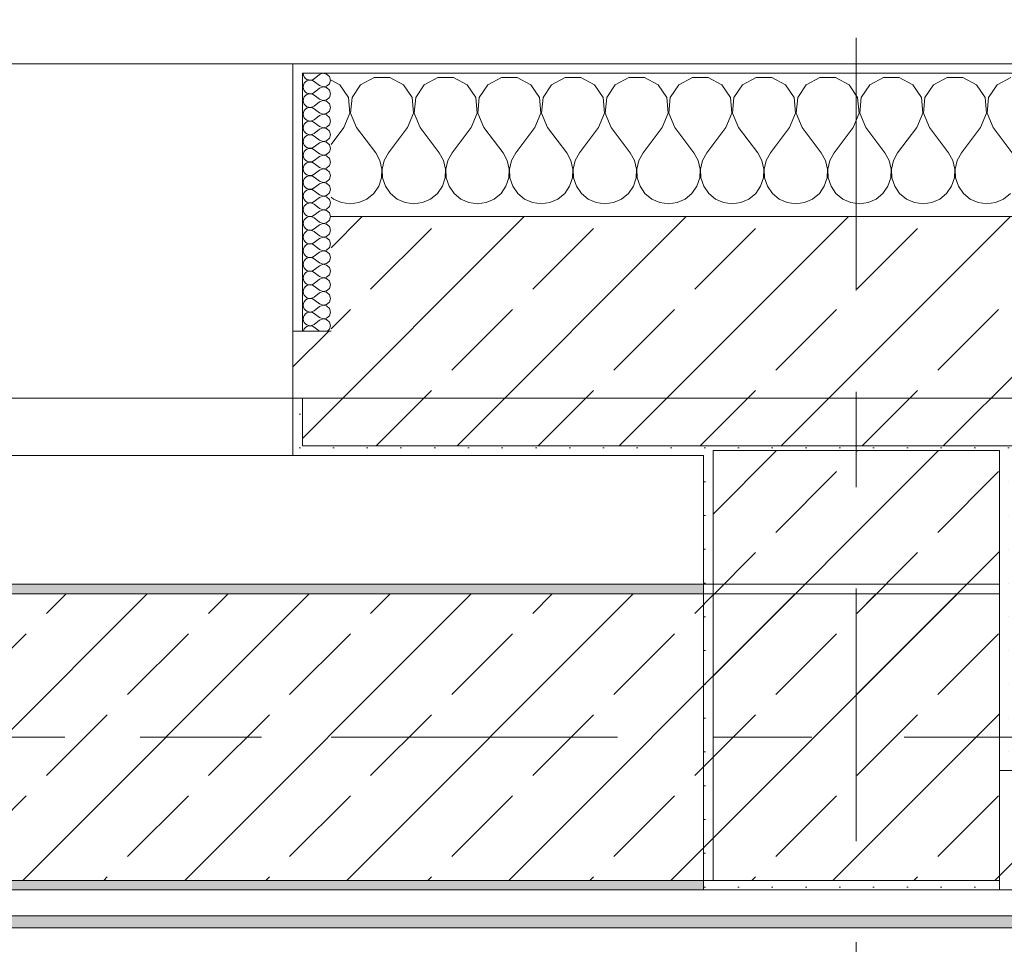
# Model space of a CAD drawing. Header units: metres. Extents: x -3.6 to 84.5, y -11 to 16.8.
# Tile 385 of 389: x 60.9 to 61.9, y 12.9 to 13.9. Entities that reach past the tile are written whole.
import ezdxf

# ---------------------------------------------------------------- set-up
doc = ezdxf.new("R2010")
doc.units = ezdxf.units.M
doc.header["$MEASUREMENT"] = 0
for name, pattern in [('Achse', [0.2, 0.1, -0.05, 0, -0.05]), ('Strichlinie doppelt', [0.546806, 0.264583, -0.105833, 0.070556, -0.105833]), ('Wipeout_Contour', [1, 0, -1])]:
    doc.linetypes.add(name, pattern=pattern)
for name, color, linetype in [('451 - Universal.Achsen Raster', 7, 'Continuous'), ('604 - Struktur.Wand Aussen', 7, 'Continuous'), ('605 - Struktur.Wand Innen', 7, 'Continuous'), ('607 - Struktur.Stütze', 7, 'Continuous'), ('608 - Struktur.Träger', 7, 'Continuous'), ('Neubau_653 - Abdeckung.TB Verkofferung', 7, 'Continuous')]:
    doc.layers.add(name, color=color, linetype=linetype)
pattern_1 = [(45, (0, 0), (-0.01767767, 0.01767767), [0, -0.025])]
pattern_2 = [(45, (0, 0), (-0.08485281, 0.08485281), []), (45, (-0.04243, 0.04243), (-0.08485281, 0.08485281), [0.09, -0.03])]
pattern_3 = [(0, (0, 0), (0, 0.08660254), [0, -0.05]), (0, (0.025, 0.0433), (0, 0.08660254), [0, -0.05])]

# ---------------------------------------------------------------- blocks, each defined once
blk = doc.blocks.new('*X47')
at = {"layer": '604 - Struktur.Wand Aussen', "color": 7, "linetype": 'Continuous', "lineweight": 5}
for p, q in [((61.2252, 13.8407), (61.2109, 13.833)), ((61.2415, 13.8407), (61.2252, 13.8407)), ((61.2558, 13.833), (61.2415, 13.8407)), ((61.2919, 13.8407), (61.2776, 13.833)), ((61.3081, 13.8407), (61.2919, 13.8407)), ((61.3224, 13.833), (61.3081, 13.8407)), ((61.3585, 13.8407), (61.3442, 13.833)), ((61.3748, 13.8407), (61.3585, 13.8407)), ((61.3891, 13.833), (61.3748, 13.8407)), ((61.4252, 13.8407), (61.4109, 13.833)), ((61.4415, 13.8407), (61.4252, 13.8407)), ((61.4558, 13.833), (61.4415, 13.8407)), ((61.4919, 13.8407), (61.4776, 13.833)), ((61.5081, 13.8407), (61.4919, 13.8407)), ((61.5224, 13.833), (61.5081, 13.8407)), ((61.5585, 13.8407), (61.5442, 13.833)), ((61.5748, 13.8407), (61.5585, 13.8407)), ((61.5891, 13.833), (61.5748, 13.8407)), ((61.6252, 13.8407), (61.6109, 13.833)), ((61.6415, 13.8407), (61.6252, 13.8407)), ((61.6558, 13.833), (61.6415, 13.8407)), ((61.6919, 13.8407), (61.6776, 13.833)), ((61.7081, 13.8407), (61.6919, 13.8407)), ((61.7224, 13.833), (61.7081, 13.8407)), ((61.7585, 13.8407), (61.7442, 13.833)), ((61.7748, 13.8407), (61.7585, 13.8407)), ((61.7891, 13.833), (61.7748, 13.8407)), ((61.8252, 13.8407), (61.8109, 13.833)), ((61.8415, 13.8407), (61.8252, 13.8407)), ((61.8558, 13.833), (61.8415, 13.8407)), ((61.8919, 13.8407), (61.8776, 13.833)), ((61.1891, 13.833), (61.18, 13.8379)), ((61.1981, 13.8195), (61.1891, 13.833)), ((61.2109, 13.833), (61.2019, 13.8195)), ((61.2648, 13.8195), (61.2558, 13.833)), ((61.2776, 13.833), (61.2686, 13.8195)), ((61.3314, 13.8195), (61.3224, 13.833)), ((61.3442, 13.833), (61.3352, 13.8195)), ((61.3981, 13.8195), (61.3891, 13.833)), ((61.4109, 13.833), (61.4019, 13.8195)), ((61.4648, 13.8195), (61.4558, 13.833)), ((61.4776, 13.833), (61.4686, 13.8195)), ((61.5314, 13.8195), (61.5224, 13.833)), ((61.5442, 13.833), (61.5352, 13.8195)), ((61.5981, 13.8195), (61.5891, 13.833)), ((61.6109, 13.833), (61.6019, 13.8195)), ((61.6648, 13.8195), (61.6558, 13.833)), ((61.6776, 13.833), (61.6686, 13.8195)), ((61.7314, 13.8195), (61.7224, 13.833)), ((61.7442, 13.833), (61.7352, 13.8195)), ((61.7981, 13.8195), (61.7891, 13.833)), ((61.8109, 13.833), (61.8019, 13.8195)), ((61.8648, 13.8195), (61.8558, 13.833)), ((61.8776, 13.833), (61.8686, 13.8195)), ((61.1996, 13.8033), (61.1981, 13.8195)), ((61.2019, 13.8195), (61.2004, 13.8033)), ((61.2663, 13.8033), (61.2648, 13.8195)), ((61.2686, 13.8195), (61.267, 13.8033)), ((61.333, 13.8033), (61.3314, 13.8195)), ((61.3352, 13.8195), (61.3337, 13.8033)), ((61.3996, 13.8033), (61.3981, 13.8195)), ((61.4019, 13.8195), (61.4004, 13.8033)), ((61.4663, 13.8033), (61.4648, 13.8195)), ((61.4686, 13.8195), (61.467, 13.8033)), ((61.533, 13.8033), (61.5314, 13.8195)), ((61.5352, 13.8195), (61.5337, 13.8033)), ((61.5996, 13.8033), (61.5981, 13.8195)), ((61.6019, 13.8195), (61.6004, 13.8033)), ((61.6663, 13.8033), (61.6648, 13.8195)), ((61.6686, 13.8195), (61.667, 13.8033)), ((61.733, 13.8033), (61.7314, 13.8195)), ((61.7352, 13.8195), (61.7337, 13.8033)), ((61.7996, 13.8033), (61.7981, 13.8195)), ((61.8019, 13.8195), (61.8004, 13.8033)), ((61.8663, 13.8033), (61.8648, 13.8195)), ((61.8686, 13.8195), (61.867, 13.8033)), ((61.1933, 13.7883), (61.1996, 13.8033)), ((61.2004, 13.8033), (61.2067, 13.7883)), ((61.26, 13.7883), (61.2663, 13.8033)), ((61.267, 13.8033), (61.2733, 13.7883)), ((61.3267, 13.7883), (61.333, 13.8033)), ((61.3337, 13.8033), (61.34, 13.7883)), ((61.3933, 13.7883), (61.3996, 13.8033)), ((61.4004, 13.8033), (61.4067, 13.7883)), ((61.46, 13.7883), (61.4663, 13.8033)), ((61.467, 13.8033), (61.4733, 13.7883)), ((61.5267, 13.7883), (61.533, 13.8033)), ((61.5337, 13.8033), (61.54, 13.7883)), ((61.5933, 13.7883), (61.5996, 13.8033)), ((61.6004, 13.8033), (61.6067, 13.7883)), ((61.66, 13.7883), (61.6663, 13.8033)), ((61.667, 13.8033), (61.6733, 13.7883)), ((61.7267, 13.7883), (61.733, 13.8033)), ((61.7337, 13.8033), (61.74, 13.7883)), ((61.7933, 13.7883), (61.7996, 13.8033)), ((61.8004, 13.8033), (61.8067, 13.7883)), ((61.86, 13.7883), (61.8663, 13.8033)), ((61.867, 13.8033), (61.8733, 13.7883)), ((61.1933, 13.7883), (61.18, 13.7706)), ((61.2067, 13.7883), (61.2267, 13.7617)), ((61.26, 13.7883), (61.24, 13.7617)), ((61.2733, 13.7883), (61.2933, 13.7617)), ((61.3267, 13.7883), (61.3067, 13.7617)), ((61.34, 13.7883), (61.36, 13.7617)), ((61.3933, 13.7883), (61.3733, 13.7617)), ((61.4067, 13.7883), (61.4267, 13.7617)), ((61.46, 13.7883), (61.44, 13.7617)), ((61.4733, 13.7883), (61.4933, 13.7617)), ((61.5267, 13.7883), (61.5067, 13.7617)), ((61.54, 13.7883), (61.56, 13.7617)), ((61.5933, 13.7883), (61.5733, 13.7617)), ((61.6067, 13.7883), (61.6267, 13.7617)), ((61.66, 13.7883), (61.64, 13.7617)), ((61.6733, 13.7883), (61.6933, 13.7617)), ((61.7267, 13.7883), (61.7067, 13.7617)), ((61.74, 13.7883), (61.76, 13.7617)), ((61.7933, 13.7883), (61.7733, 13.7617)), ((61.8067, 13.7883), (61.8267, 13.7617)), ((61.86, 13.7883), (61.84, 13.7617)), ((61.8733, 13.7883), (61.8933, 13.7617)), ((61.2311, 13.7536), (61.2267, 13.7617)), ((61.24, 13.7617), (61.2355, 13.7536)), ((61.2978, 13.7536), (61.2933, 13.7617)), ((61.3067, 13.7617), (61.3022, 13.7536)), ((61.3645, 13.7536), (61.36, 13.7617)), ((61.3733, 13.7617), (61.3689, 13.7536)), ((61.4311, 13.7536), (61.4267, 13.7617)), ((61.44, 13.7617), (61.4355, 13.7536)), ((61.4978, 13.7536), (61.4933, 13.7617)), ((61.5067, 13.7617), (61.5022, 13.7536)), ((61.5645, 13.7536), (61.56, 13.7617)), ((61.5733, 13.7617), (61.5689, 13.7536)), ((61.6311, 13.7536), (61.6267, 13.7617)), ((61.64, 13.7617), (61.6355, 13.7536)), ((61.6978, 13.7536), (61.6933, 13.7617)), ((61.7067, 13.7617), (61.7022, 13.7536)), ((61.7645, 13.7536), (61.76, 13.7617)), ((61.7733, 13.7617), (61.7689, 13.7536)), ((61.8311, 13.7536), (61.8267, 13.7617)), ((61.84, 13.7617), (61.8355, 13.7536)), ((61.2332, 13.7447), (61.2311, 13.7536)), ((61.2355, 13.7536), (61.2335, 13.7447)), ((61.2999, 13.7447), (61.2978, 13.7536)), ((61.3022, 13.7536), (61.3001, 13.7447)), ((61.3665, 13.7447), (61.3645, 13.7536)), ((61.3689, 13.7536), (61.3668, 13.7447)), ((61.4332, 13.7447), (61.4311, 13.7536)), ((61.4355, 13.7536), (61.4335, 13.7447)), ((61.4999, 13.7447), (61.4978, 13.7536)), ((61.5022, 13.7536), (61.5001, 13.7447)), ((61.5665, 13.7447), (61.5645, 13.7536)), ((61.5689, 13.7536), (61.5668, 13.7447)), ((61.6332, 13.7447), (61.6311, 13.7536)), ((61.6355, 13.7536), (61.6335, 13.7447)), ((61.6999, 13.7447), (61.6978, 13.7536)), ((61.7022, 13.7536), (61.7001, 13.7447)), ((61.7665, 13.7447), (61.7645, 13.7536)), ((61.7689, 13.7536), (61.7668, 13.7447)), ((61.8332, 13.7447), (61.8311, 13.7536)), ((61.8355, 13.7536), (61.8335, 13.7447)), ((61.2298, 13.7268), (61.2328, 13.7355)), ((61.2328, 13.7355), (61.2332, 13.7447)), ((61.2335, 13.7447), (61.2339, 13.7355)), ((61.2339, 13.7355), (61.2369, 13.7268)), ((61.2965, 13.7268), (61.2994, 13.7355)), ((61.2994, 13.7355), (61.2999, 13.7447)), ((61.3001, 13.7447), (61.3006, 13.7355)), ((61.3006, 13.7355), (61.3035, 13.7268)), ((61.3631, 13.7268), (61.3661, 13.7355)), ((61.3661, 13.7355), (61.3665, 13.7447)), ((61.3668, 13.7447), (61.3672, 13.7355)), ((61.3672, 13.7355), (61.3702, 13.7268)), ((61.4298, 13.7268), (61.4328, 13.7355)), ((61.4328, 13.7355), (61.4332, 13.7447)), ((61.4335, 13.7447), (61.4339, 13.7355)), ((61.4339, 13.7355), (61.4369, 13.7268)), ((61.4965, 13.7268), (61.4994, 13.7355)), ((61.4994, 13.7355), (61.4999, 13.7447)), ((61.5001, 13.7447), (61.5006, 13.7355)), ((61.5006, 13.7355), (61.5035, 13.7268)), ((61.5631, 13.7268), (61.5661, 13.7355)), ((61.5661, 13.7355), (61.5665, 13.7447)), ((61.5668, 13.7447), (61.5672, 13.7355)), ((61.5672, 13.7355), (61.5702, 13.7268)), ((61.6298, 13.7268), (61.6328, 13.7355)), ((61.6328, 13.7355), (61.6332, 13.7447)), ((61.6335, 13.7447), (61.6339, 13.7355)), ((61.6339, 13.7355), (61.6369, 13.7268)), ((61.6965, 13.7268), (61.6994, 13.7355)), ((61.6994, 13.7355), (61.6999, 13.7447)), ((61.7001, 13.7447), (61.7006, 13.7355)), ((61.7006, 13.7355), (61.7035, 13.7268)), ((61.7631, 13.7268), (61.7661, 13.7355)), ((61.7661, 13.7355), (61.7665, 13.7447)), ((61.7668, 13.7447), (61.7672, 13.7355)), ((61.7672, 13.7355), (61.7702, 13.7268)), ((61.8298, 13.7268), (61.8328, 13.7355)), ((61.8328, 13.7355), (61.8332, 13.7447)), ((61.8335, 13.7447), (61.8339, 13.7355)), ((61.8339, 13.7355), (61.8369, 13.7268)), ((61.2246, 13.7192), (61.2298, 13.7268)), ((61.2369, 13.7268), (61.2421, 13.7192)), ((61.2913, 13.7192), (61.2965, 13.7268)), ((61.3035, 13.7268), (61.3087, 13.7192)), ((61.3579, 13.7192), (61.3631, 13.7268)), ((61.3702, 13.7268), (61.3754, 13.7192)), ((61.4246, 13.7192), (61.4298, 13.7268)), ((61.4369, 13.7268), (61.4421, 13.7192)), ((61.4913, 13.7192), (61.4965, 13.7268)), ((61.5035, 13.7268), (61.5087, 13.7192)), ((61.5579, 13.7192), (61.5631, 13.7268)), ((61.5702, 13.7268), (61.5754, 13.7192)), ((61.6246, 13.7192), (61.6298, 13.7268)), ((61.6369, 13.7268), (61.6421, 13.7192)), ((61.6913, 13.7192), (61.6965, 13.7268)), ((61.7035, 13.7268), (61.7087, 13.7192)), ((61.7579, 13.7192), (61.7631, 13.7268)), ((61.7702, 13.7268), (61.7754, 13.7192)), ((61.8246, 13.7192), (61.8298, 13.7268)), ((61.8369, 13.7268), (61.8421, 13.7192)), ((61.18, 13.7154), (61.1825, 13.7133)), ((61.2175, 13.7133), (61.2246, 13.7192)), ((61.2421, 13.7192), (61.2491, 13.7133)), ((61.2842, 13.7133), (61.2913, 13.7192)), ((61.3087, 13.7192), (61.3158, 13.7133)), ((61.3509, 13.7133), (61.3579, 13.7192)), ((61.3754, 13.7192), (61.3825, 13.7133)), ((61.4175, 13.7133), (61.4246, 13.7192)), ((61.4421, 13.7192), (61.4491, 13.7133)), ((61.4842, 13.7133), (61.4913, 13.7192)), ((61.5087, 13.7192), (61.5158, 13.7133)), ((61.5509, 13.7133), (61.5579, 13.7192)), ((61.5754, 13.7192), (61.5825, 13.7133)), ((61.6175, 13.7133), (61.6246, 13.7192)), ((61.6421, 13.7192), (61.6491, 13.7133)), ((61.6842, 13.7133), (61.6913, 13.7192)), ((61.7087, 13.7192), (61.7158, 13.7133)), ((61.7509, 13.7133), (61.7579, 13.7192)), ((61.7754, 13.7192), (61.7825, 13.7133)), ((61.8175, 13.7133), (61.8246, 13.7192)), ((61.8421, 13.7192), (61.8491, 13.7133)), ((61.8842, 13.7133), (61.8913, 13.7192)), ((61.1825, 13.7133), (61.1909, 13.7096)), ((61.1909, 13.7096), (61.2, 13.7083)), ((61.2, 13.7083), (61.2091, 13.7096)), ((61.2091, 13.7096), (61.2175, 13.7133)), ((61.2491, 13.7133), (61.2576, 13.7096)), ((61.2576, 13.7096), (61.2667, 13.7083)), ((61.2667, 13.7083), (61.2758, 13.7096)), ((61.2758, 13.7096), (61.2842, 13.7133)), ((61.3158, 13.7133), (61.3242, 13.7096)), ((61.3242, 13.7096), (61.3333, 13.7083)), ((61.3333, 13.7083), (61.3424, 13.7096)), ((61.3424, 13.7096), (61.3509, 13.7133)), ((61.3825, 13.7133), (61.3909, 13.7096)), ((61.3909, 13.7096), (61.4, 13.7083)), ((61.4, 13.7083), (61.4091, 13.7096)), ((61.4091, 13.7096), (61.4175, 13.7133)), ((61.4491, 13.7133), (61.4576, 13.7096)), ((61.4576, 13.7096), (61.4667, 13.7083)), ((61.4667, 13.7083), (61.4758, 13.7096)), ((61.4758, 13.7096), (61.4842, 13.7133)), ((61.5158, 13.7133), (61.5242, 13.7096)), ((61.5242, 13.7096), (61.5333, 13.7083)), ((61.5333, 13.7083), (61.5424, 13.7096)), ((61.5424, 13.7096), (61.5509, 13.7133)), ((61.5825, 13.7133), (61.5909, 13.7096)), ((61.5909, 13.7096), (61.6, 13.7083)), ((61.6, 13.7083), (61.6091, 13.7096)), ((61.6091, 13.7096), (61.6175, 13.7133)), ((61.6491, 13.7133), (61.6576, 13.7096)), ((61.6576, 13.7096), (61.6667, 13.7083)), ((61.6667, 13.7083), (61.6758, 13.7096)), ((61.6758, 13.7096), (61.6842, 13.7133)), ((61.7158, 13.7133), (61.7242, 13.7096)), ((61.7242, 13.7096), (61.7333, 13.7083)), ((61.7333, 13.7083), (61.7424, 13.7096)), ((61.7424, 13.7096), (61.7509, 13.7133)), ((61.7825, 13.7133), (61.7909, 13.7096)), ((61.7909, 13.7096), (61.8, 13.7083)), ((61.8, 13.7083), (61.8091, 13.7096)), ((61.8091, 13.7096), (61.8175, 13.7133)), ((61.8491, 13.7133), (61.8576, 13.7096)), ((61.8576, 13.7096), (61.8667, 13.7083)), ((61.8667, 13.7083), (61.8758, 13.7096)), ((61.8758, 13.7096), (61.8842, 13.7133))]:
    blk.add_line(p, q, dxfattribs=at)
blk = doc.blocks.new('*X77')
at = {"layer": '604 - Struktur.Wand Aussen', "color": 7, "linetype": 'Continuous', "lineweight": 5}
for p, q in [((61.1507, 13.845), (61.151, 13.843)), ((61.151, 13.843), (61.1518, 13.8412)), ((61.1518, 13.8412), (61.153, 13.8397)), ((61.153, 13.8397), (61.1547, 13.8386)), ((61.1547, 13.8386), (61.1565, 13.838)), ((61.1565, 13.838), (61.1585, 13.8379)), ((61.1585, 13.8379), (61.1604, 13.8383)), ((61.1604, 13.8383), (61.1621, 13.8393)), ((61.1679, 13.8436), (61.1621, 13.8393)), ((61.1715, 13.845), (61.1679, 13.8436)), ((61.1753, 13.8442), (61.1715, 13.845)), ((61.1782, 13.8416), (61.1753, 13.8442)), ((61.1793, 13.8379), (61.1782, 13.8416)), ((61.151, 13.8327), (61.1507, 13.8307)), ((61.1507, 13.8307), (61.151, 13.8288)), ((61.1518, 13.8345), (61.151, 13.8327)), ((61.151, 13.8288), (61.1518, 13.827)), ((61.153, 13.836), (61.1518, 13.8345)), ((61.1547, 13.8371), (61.153, 13.836)), ((61.1565, 13.8377), (61.1547, 13.8371)), ((61.1585, 13.8378), (61.1565, 13.8377)), ((61.1604, 13.8374), (61.1585, 13.8378)), ((61.1621, 13.8364), (61.1604, 13.8374)), ((61.1679, 13.8321), (61.1621, 13.8364)), ((61.1679, 13.8293), (61.1621, 13.825)), ((61.1679, 13.8321), (61.1715, 13.8307)), ((61.1715, 13.8307), (61.1679, 13.8293)), ((61.1715, 13.8307), (61.1753, 13.8315)), ((61.1753, 13.83), (61.1715, 13.8307)), ((61.1753, 13.8315), (61.1782, 13.8341)), ((61.1782, 13.8273), (61.1753, 13.83)), ((61.1782, 13.8341), (61.1793, 13.8379)), ((61.151, 13.8184), (61.1507, 13.8164)), ((61.1518, 13.8202), (61.151, 13.8184)), ((61.1518, 13.827), (61.153, 13.8254)), ((61.153, 13.8217), (61.1518, 13.8202)), ((61.153, 13.8254), (61.1547, 13.8243)), ((61.1547, 13.8228), (61.153, 13.8217)), ((61.1547, 13.8243), (61.1565, 13.8237)), ((61.1565, 13.8234), (61.1547, 13.8228)), ((61.1565, 13.8237), (61.1585, 13.8236)), ((61.1585, 13.8235), (61.1565, 13.8234)), ((61.1585, 13.8236), (61.1604, 13.824)), ((61.1604, 13.8231), (61.1585, 13.8235)), ((61.1604, 13.824), (61.1621, 13.825)), ((61.1621, 13.8221), (61.1604, 13.8231)), ((61.1679, 13.8179), (61.1621, 13.8221)), ((61.1679, 13.8179), (61.1715, 13.8165)), ((61.1753, 13.8172), (61.1782, 13.8198)), ((61.1793, 13.8236), (61.1782, 13.8273)), ((61.1782, 13.8198), (61.1793, 13.8236)), ((61.1507, 13.8164), (61.151, 13.8145)), ((61.151, 13.8145), (61.1518, 13.8127)), ((61.1518, 13.8127), (61.153, 13.8112)), ((61.153, 13.8074), (61.1518, 13.8059)), ((61.153, 13.8112), (61.1547, 13.81)), ((61.1547, 13.8085), (61.153, 13.8074)), ((61.1547, 13.81), (61.1565, 13.8094)), ((61.1565, 13.8092), (61.1547, 13.8085)), ((61.1565, 13.8094), (61.1585, 13.8093)), ((61.1585, 13.8093), (61.1565, 13.8092)), ((61.1585, 13.8093), (61.1604, 13.8098)), ((61.1604, 13.8088), (61.1585, 13.8093)), ((61.1604, 13.8098), (61.1621, 13.8107)), ((61.1621, 13.8079), (61.1604, 13.8088)), ((61.1679, 13.815), (61.1621, 13.8107)), ((61.1679, 13.8036), (61.1621, 13.8079)), ((61.1715, 13.8164), (61.1679, 13.815)), ((61.1715, 13.8165), (61.1753, 13.8172)), ((61.1753, 13.8157), (61.1715, 13.8164)), ((61.1782, 13.813), (61.1753, 13.8157)), ((61.1793, 13.8093), (61.1782, 13.813)), ((61.1782, 13.8055), (61.1793, 13.8093)), ((61.151, 13.8041), (61.1507, 13.8021)), ((61.1507, 13.8021), (61.151, 13.8002)), ((61.1518, 13.8059), (61.151, 13.8041)), ((61.151, 13.8002), (61.1518, 13.7984)), ((61.1518, 13.7984), (61.153, 13.7969)), ((61.153, 13.7969), (61.1547, 13.7958)), ((61.1679, 13.8007), (61.1621, 13.7964)), ((61.1679, 13.8036), (61.1715, 13.8022)), ((61.1715, 13.8021), (61.1679, 13.8007)), ((61.1715, 13.8022), (61.1753, 13.8029)), ((61.1753, 13.8014), (61.1715, 13.8021)), ((61.1753, 13.8029), (61.1782, 13.8055)), ((61.1782, 13.7988), (61.1753, 13.8014)), ((61.1793, 13.795), (61.1782, 13.7988)), ((61.151, 13.7898), (61.1507, 13.7879)), ((61.1507, 13.7879), (61.151, 13.7859)), ((61.1518, 13.7916), (61.151, 13.7898)), ((61.153, 13.7931), (61.1518, 13.7916)), ((61.1547, 13.7942), (61.153, 13.7931)), ((61.1547, 13.7958), (61.1565, 13.7951)), ((61.1565, 13.7949), (61.1547, 13.7942)), ((61.1565, 13.7951), (61.1585, 13.795)), ((61.1585, 13.795), (61.1565, 13.7949)), ((61.1585, 13.795), (61.1604, 13.7955)), ((61.1604, 13.7945), (61.1585, 13.795)), ((61.1604, 13.7955), (61.1621, 13.7964)), ((61.1621, 13.7936), (61.1604, 13.7945)), ((61.1679, 13.7893), (61.1621, 13.7936)), ((61.1679, 13.7864), (61.1621, 13.7821)), ((61.1679, 13.7893), (61.1715, 13.7879)), ((61.1715, 13.7878), (61.1679, 13.7864)), ((61.1715, 13.7879), (61.1753, 13.7886)), ((61.1753, 13.7871), (61.1715, 13.7878)), ((61.1753, 13.7886), (61.1782, 13.7912)), ((61.1782, 13.7845), (61.1753, 13.7871)), ((61.1782, 13.7912), (61.1793, 13.795)), ((61.151, 13.7859), (61.1518, 13.7841)), ((61.1518, 13.7773), (61.151, 13.7755)), ((61.1518, 13.7841), (61.153, 13.7826)), ((61.153, 13.7788), (61.1518, 13.7773)), ((61.153, 13.7826), (61.1547, 13.7815)), ((61.1547, 13.78), (61.153, 13.7788)), ((61.1547, 13.7815), (61.1565, 13.7808)), ((61.1565, 13.7806), (61.1547, 13.78)), ((61.1565, 13.7808), (61.1585, 13.7807)), ((61.1585, 13.7807), (61.1565, 13.7806)), ((61.1585, 13.7807), (61.1604, 13.7812)), ((61.1604, 13.7802), (61.1585, 13.7807)), ((61.1604, 13.7812), (61.1621, 13.7821)), ((61.1621, 13.7793), (61.1604, 13.7802)), ((61.1679, 13.775), (61.1621, 13.7793)), ((61.1753, 13.7743), (61.1782, 13.777)), ((61.1793, 13.7807), (61.1782, 13.7845)), ((61.1782, 13.777), (61.1793, 13.7807)), ((61.151, 13.7755), (61.1507, 13.7736)), ((61.1507, 13.7736), (61.151, 13.7716)), ((61.151, 13.7716), (61.1518, 13.7698)), ((61.1518, 13.7698), (61.153, 13.7683)), ((61.153, 13.7683), (61.1547, 13.7672)), ((61.1547, 13.7672), (61.1565, 13.7666)), ((61.1565, 13.7663), (61.1547, 13.7657)), ((61.1565, 13.7666), (61.1585, 13.7665)), ((61.1585, 13.7664), (61.1565, 13.7663)), ((61.1585, 13.7665), (61.1604, 13.7669)), ((61.1604, 13.766), (61.1585, 13.7664)), ((61.1604, 13.7669), (61.1621, 13.7679)), ((61.1621, 13.765), (61.1604, 13.766)), ((61.1679, 13.7721), (61.1621, 13.7679)), ((61.1679, 13.775), (61.1715, 13.7736)), ((61.1715, 13.7735), (61.1679, 13.7721)), ((61.1715, 13.7736), (61.1753, 13.7743)), ((61.1753, 13.7728), (61.1715, 13.7735)), ((61.1782, 13.7702), (61.1753, 13.7728)), ((61.1793, 13.7664), (61.1782, 13.7702)), ((61.1782, 13.7627), (61.1793, 13.7664)), ((61.151, 13.7612), (61.1507, 13.7593)), ((61.1507, 13.7593), (61.151, 13.7573)), ((61.1518, 13.763), (61.151, 13.7612)), ((61.151, 13.7573), (61.1518, 13.7555)), ((61.153, 13.7646), (61.1518, 13.763)), ((61.1518, 13.7555), (61.153, 13.754)), ((61.1547, 13.7657), (61.153, 13.7646)), ((61.1679, 13.7607), (61.1621, 13.765)), ((61.1679, 13.7579), (61.1621, 13.7536)), ((61.1679, 13.7607), (61.1715, 13.7593)), ((61.1715, 13.7593), (61.1679, 13.7579)), ((61.1715, 13.7593), (61.1753, 13.76)), ((61.1753, 13.7585), (61.1715, 13.7593)), ((61.1753, 13.76), (61.1782, 13.7627)), ((61.1782, 13.7559), (61.1753, 13.7585)), ((61.1793, 13.7521), (61.1782, 13.7559)), ((61.151, 13.747), (61.1507, 13.745)), ((61.1518, 13.7488), (61.151, 13.747)), ((61.153, 13.7503), (61.1518, 13.7488)), ((61.153, 13.754), (61.1547, 13.7529)), ((61.1547, 13.7514), (61.153, 13.7503)), ((61.1547, 13.7529), (61.1565, 13.7523)), ((61.1565, 13.752), (61.1547, 13.7514)), ((61.1565, 13.7523), (61.1585, 13.7522)), ((61.1585, 13.7521), (61.1565, 13.752)), ((61.1585, 13.7522), (61.1604, 13.7526)), ((61.1604, 13.7517), (61.1585, 13.7521)), ((61.1604, 13.7526), (61.1621, 13.7536)), ((61.1621, 13.7507), (61.1604, 13.7517)), ((61.1679, 13.7464), (61.1621, 13.7507)), ((61.1679, 13.7464), (61.1715, 13.745)), ((61.1715, 13.745), (61.1753, 13.7458)), ((61.1753, 13.7458), (61.1782, 13.7484)), ((61.1782, 13.7484), (61.1793, 13.7521)), ((61.1507, 13.745), (61.151, 13.743)), ((61.151, 13.743), (61.1518, 13.7412)), ((61.1518, 13.7412), (61.153, 13.7397)), ((61.153, 13.736), (61.1518, 13.7345)), ((61.153, 13.7397), (61.1547, 13.7386)), ((61.1547, 13.7371), (61.153, 13.736)), ((61.1547, 13.7386), (61.1565, 13.738)), ((61.1565, 13.7377), (61.1547, 13.7371)), ((61.1565, 13.738), (61.1585, 13.7379)), ((61.1585, 13.7378), (61.1565, 13.7377)), ((61.1585, 13.7379), (61.1604, 13.7383)), ((61.1604, 13.7374), (61.1585, 13.7378)), ((61.1604, 13.7383), (61.1621, 13.7393)), ((61.1621, 13.7364), (61.1604, 13.7374)), ((61.1679, 13.7436), (61.1621, 13.7393)), ((61.1679, 13.7321), (61.1621, 13.7364)), ((61.1715, 13.745), (61.1679, 13.7436)), ((61.1753, 13.7442), (61.1715, 13.745)), ((61.1782, 13.7416), (61.1753, 13.7442)), ((61.1793, 13.7379), (61.1782, 13.7416)), ((61.1782, 13.7341), (61.1793, 13.7379)), ((61.151, 13.7327), (61.1507, 13.7307)), ((61.1507, 13.7307), (61.151, 13.7288)), ((61.1518, 13.7345), (61.151, 13.7327)), ((61.151, 13.7288), (61.1518, 13.727)), ((61.1518, 13.727), (61.153, 13.7254)), ((61.153, 13.7254), (61.1547, 13.7243)), ((61.1604, 13.724), (61.1621, 13.725)), ((61.1679, 13.7293), (61.1621, 13.725)), ((61.1679, 13.7321), (61.1715, 13.7307)), ((61.1715, 13.7307), (61.1679, 13.7293)), ((61.1715, 13.7307), (61.1753, 13.7315)), ((61.1753, 13.73), (61.1715, 13.7307)), ((61.1753, 13.7315), (61.1782, 13.7341)), ((61.1782, 13.7273), (61.1753, 13.73)), ((61.1793, 13.7236), (61.1782, 13.7273)), ((61.151, 13.7184), (61.1507, 13.7164)), ((61.1507, 13.7164), (61.151, 13.7145)), ((61.1518, 13.7202), (61.151, 13.7184)), ((61.151, 13.7145), (61.1518, 13.7127)), ((61.153, 13.7217), (61.1518, 13.7202)), ((61.1547, 13.7228), (61.153, 13.7217)), ((61.1547, 13.7243), (61.1565, 13.7237)), ((61.1565, 13.7234), (61.1547, 13.7228)), ((61.1565, 13.7237), (61.1585, 13.7236)), ((61.1585, 13.7235), (61.1565, 13.7234)), ((61.1585, 13.7236), (61.1604, 13.724)), ((61.1604, 13.7231), (61.1585, 13.7235)), ((61.1621, 13.7221), (61.1604, 13.7231)), ((61.1679, 13.7179), (61.1621, 13.7221)), ((61.1679, 13.715), (61.1621, 13.7107)), ((61.1679, 13.7179), (61.1715, 13.7165)), ((61.1715, 13.7164), (61.1679, 13.715)), ((61.1715, 13.7165), (61.1753, 13.7172)), ((61.1753, 13.7157), (61.1715, 13.7164)), ((61.1753, 13.7172), (61.1782, 13.7198)), ((61.1782, 13.713), (61.1753, 13.7157)), ((61.1782, 13.7198), (61.1793, 13.7236)), ((61.151, 13.7041), (61.1507, 13.7021)), ((61.1518, 13.7059), (61.151, 13.7041)), ((61.1518, 13.7127), (61.153, 13.7112)), ((61.153, 13.7074), (61.1518, 13.7059)), ((61.153, 13.7112), (61.1547, 13.71)), ((61.1547, 13.7085), (61.153, 13.7074)), ((61.1547, 13.71), (61.1565, 13.7094)), ((61.1565, 13.7092), (61.1547, 13.7085)), ((61.1565, 13.7094), (61.1585, 13.7093)), ((61.1585, 13.7093), (61.1565, 13.7092)), ((61.1585, 13.7093), (61.1604, 13.7098)), ((61.1604, 13.7088), (61.1585, 13.7093)), ((61.1604, 13.7098), (61.1621, 13.7107)), ((61.1621, 13.7079), (61.1604, 13.7088)), ((61.1679, 13.7036), (61.1621, 13.7079)), ((61.1753, 13.7029), (61.1782, 13.7055)), ((61.1793, 13.7093), (61.1782, 13.713)), ((61.1782, 13.7055), (61.1793, 13.7093)), ((61.1507, 13.7021), (61.151, 13.7002)), ((61.151, 13.7002), (61.1518, 13.6984)), ((61.1518, 13.6984), (61.153, 13.6969)), ((61.153, 13.6969), (61.1547, 13.6958)), ((61.1547, 13.6942), (61.153, 13.6931)), ((61.1547, 13.6958), (61.1565, 13.6951)), ((61.1565, 13.6949), (61.1547, 13.6942)), ((61.1565, 13.6951), (61.1585, 13.695)), ((61.1585, 13.695), (61.1565, 13.6949)), ((61.1585, 13.695), (61.1604, 13.6955)), ((61.1604, 13.6945), (61.1585, 13.695)), ((61.1604, 13.6955), (61.1621, 13.6964)), ((61.1621, 13.6936), (61.1604, 13.6945)), ((61.1679, 13.7007), (61.1621, 13.6964)), ((61.1679, 13.7036), (61.1715, 13.7022)), ((61.1715, 13.7021), (61.1679, 13.7007)), ((61.1715, 13.7022), (61.1753, 13.7029)), ((61.1753, 13.7014), (61.1715, 13.7021)), ((61.1782, 13.6988), (61.1753, 13.7014)), ((61.1793, 13.695), (61.1782, 13.6988)), ((61.1782, 13.6912), (61.1793, 13.695)), ((61.151, 13.6898), (61.1507, 13.6879)), ((61.1507, 13.6879), (61.151, 13.6859)), ((61.1518, 13.6916), (61.151, 13.6898)), ((61.151, 13.6859), (61.1518, 13.6841)), ((61.153, 13.6931), (61.1518, 13.6916)), ((61.1518, 13.6841), (61.153, 13.6826)), ((61.1679, 13.6893), (61.1621, 13.6936)), ((61.1679, 13.6864), (61.1621, 13.6821)), ((61.1679, 13.6893), (61.1715, 13.6879)), ((61.1715, 13.6878), (61.1679, 13.6864)), ((61.1715, 13.6879), (61.1753, 13.6886)), ((61.1753, 13.6871), (61.1715, 13.6878)), ((61.1753, 13.6886), (61.1782, 13.6912)), ((61.1782, 13.6845), (61.1753, 13.6871)), ((61.1793, 13.6807), (61.1782, 13.6845)), ((61.151, 13.6755), (61.1507, 13.6736)), ((61.1507, 13.6736), (61.151, 13.6716)), ((61.1518, 13.6773), (61.151, 13.6755)), ((61.153, 13.6788), (61.1518, 13.6773)), ((61.153, 13.6826), (61.1547, 13.6815)), ((61.1547, 13.68), (61.153, 13.6788)), ((61.1547, 13.6815), (61.1565, 13.6808)), ((61.1565, 13.6806), (61.1547, 13.68)), ((61.1565, 13.6808), (61.1585, 13.6807)), ((61.1585, 13.6807), (61.1565, 13.6806)), ((61.1585, 13.6807), (61.1604, 13.6812)), ((61.1604, 13.6802), (61.1585, 13.6807)), ((61.1604, 13.6812), (61.1621, 13.6821)), ((61.1621, 13.6793), (61.1604, 13.6802)), ((61.1679, 13.675), (61.1621, 13.6793)), ((61.1679, 13.675), (61.1715, 13.6736)), ((61.1715, 13.6735), (61.1679, 13.6721)), ((61.1715, 13.6736), (61.1753, 13.6743)), ((61.1753, 13.6728), (61.1715, 13.6735)), ((61.1753, 13.6743), (61.1782, 13.677)), ((61.1782, 13.677), (61.1793, 13.6807)), ((61.151, 13.6716), (61.1518, 13.6698)), ((61.1518, 13.663), (61.151, 13.6612)), ((61.1518, 13.6698), (61.153, 13.6683)), ((61.153, 13.6646), (61.1518, 13.663)), ((61.153, 13.6683), (61.1547, 13.6672)), ((61.1547, 13.6657), (61.153, 13.6646)), ((61.1547, 13.6672), (61.1565, 13.6666)), ((61.1565, 13.6663), (61.1547, 13.6657)), ((61.1565, 13.6666), (61.1585, 13.6665)), ((61.1585, 13.6664), (61.1565, 13.6663)), ((61.1585, 13.6665), (61.1604, 13.6669)), ((61.1604, 13.666), (61.1585, 13.6664)), ((61.1604, 13.6669), (61.1621, 13.6679)), ((61.1621, 13.665), (61.1604, 13.666)), ((61.1679, 13.6721), (61.1621, 13.6679)), ((61.1679, 13.6607), (61.1621, 13.665)), ((61.1782, 13.6702), (61.1753, 13.6728)), ((61.1793, 13.6664), (61.1782, 13.6702)), ((61.1782, 13.6627), (61.1793, 13.6664)), ((61.151, 13.6612), (61.1507, 13.6593)), ((61.1507, 13.6593), (61.151, 13.6573)), ((61.151, 13.6573), (61.1518, 13.6555)), ((61.1518, 13.6555), (61.153, 13.654)), ((61.153, 13.654), (61.1547, 13.6529)), ((61.1547, 13.6529), (61.1565, 13.6523)), ((61.1585, 13.6522), (61.1604, 13.6526)), ((61.1604, 13.6526), (61.1621, 13.6536)), ((61.1679, 13.6579), (61.1621, 13.6536)), ((61.1679, 13.6607), (61.1715, 13.6593)), ((61.1715, 13.6593), (61.1679, 13.6579)), ((61.1715, 13.6593), (61.1753, 13.66)), ((61.1753, 13.6585), (61.1715, 13.6593)), ((61.1753, 13.66), (61.1782, 13.6627)), ((61.1782, 13.6559), (61.1753, 13.6585)), ((61.1793, 13.6521), (61.1782, 13.6559)), ((61.151, 13.647), (61.1507, 13.645)), ((61.1507, 13.645), (61.151, 13.643)), ((61.1518, 13.6488), (61.151, 13.647)), ((61.151, 13.643), (61.1518, 13.6412)), ((61.153, 13.6503), (61.1518, 13.6488)), ((61.1547, 13.6514), (61.153, 13.6503)), ((61.1565, 13.652), (61.1547, 13.6514)), ((61.1565, 13.6523), (61.1585, 13.6522)), ((61.1585, 13.6521), (61.1565, 13.652)), ((61.1604, 13.6517), (61.1585, 13.6521)), ((61.1621, 13.6507), (61.1604, 13.6517)), ((61.1679, 13.6464), (61.1621, 13.6507)), ((61.1679, 13.6436), (61.1621, 13.6393)), ((61.1679, 13.6464), (61.1715, 13.645)), ((61.1715, 13.645), (61.1679, 13.6436)), ((61.1715, 13.645), (61.1753, 13.6458)), ((61.1753, 13.6442), (61.1715, 13.645)), ((61.1753, 13.6458), (61.1782, 13.6484)), ((61.1782, 13.6416), (61.1753, 13.6442)), ((61.1782, 13.6484), (61.1793, 13.6521)), ((61.151, 13.6327), (61.1507, 13.6307)), ((61.1518, 13.6345), (61.151, 13.6327)), ((61.1518, 13.6412), (61.153, 13.6397)), ((61.153, 13.636), (61.1518, 13.6345)), ((61.153, 13.6397), (61.1547, 13.6386)), ((61.1547, 13.6371), (61.153, 13.636)), ((61.1547, 13.6386), (61.1565, 13.638)), ((61.1565, 13.6377), (61.1547, 13.6371)), ((61.1565, 13.638), (61.1585, 13.6379)), ((61.1585, 13.6378), (61.1565, 13.6377)), ((61.1585, 13.6379), (61.1604, 13.6383)), ((61.1604, 13.6374), (61.1585, 13.6378)), ((61.1604, 13.6383), (61.1621, 13.6393)), ((61.1621, 13.6364), (61.1604, 13.6374)), ((61.1679, 13.6321), (61.1621, 13.6364)), ((61.1679, 13.6321), (61.1715, 13.6307)), ((61.1753, 13.6315), (61.1782, 13.6341)), ((61.1793, 13.6379), (61.1782, 13.6416)), ((61.1782, 13.6341), (61.1793, 13.6379)), ((61.1507, 13.6307), (61.151, 13.6288)), ((61.151, 13.6288), (61.1518, 13.627)), ((61.1518, 13.627), (61.153, 13.6254)), ((61.153, 13.6217), (61.1518, 13.6202)), ((61.153, 13.6254), (61.1547, 13.6243)), ((61.1547, 13.6228), (61.153, 13.6217)), ((61.1547, 13.6243), (61.1565, 13.6237)), ((61.1565, 13.6234), (61.1547, 13.6228)), ((61.1565, 13.6237), (61.1585, 13.6236)), ((61.1585, 13.6235), (61.1565, 13.6234)), ((61.1585, 13.6236), (61.1604, 13.624)), ((61.1604, 13.6231), (61.1585, 13.6235)), ((61.1604, 13.624), (61.1621, 13.625)), ((61.1621, 13.6221), (61.1604, 13.6231)), ((61.1679, 13.6293), (61.1621, 13.625)), ((61.1679, 13.6179), (61.1621, 13.6221)), ((61.1715, 13.6307), (61.1679, 13.6293)), ((61.1715, 13.6307), (61.1753, 13.6315)), ((61.1753, 13.63), (61.1715, 13.6307)), ((61.1782, 13.6273), (61.1753, 13.63)), ((61.1793, 13.6236), (61.1782, 13.6273)), ((61.1782, 13.6198), (61.1793, 13.6236)), ((61.151, 13.6184), (61.1507, 13.6164)), ((61.1507, 13.6164), (61.151, 13.6145)), ((61.1518, 13.6202), (61.151, 13.6184)), ((61.151, 13.6145), (61.1518, 13.6127)), ((61.1518, 13.6127), (61.153, 13.6112)), ((61.153, 13.6112), (61.1547, 13.61)), ((61.1679, 13.615), (61.1621, 13.6107)), ((61.1679, 13.6179), (61.1715, 13.6165)), ((61.1715, 13.6164), (61.1679, 13.615)), ((61.1715, 13.6165), (61.1753, 13.6172)), ((61.1753, 13.6157), (61.1715, 13.6164)), ((61.1753, 13.6172), (61.1782, 13.6198)), ((61.1782, 13.613), (61.1753, 13.6157)), ((61.1793, 13.6093), (61.1782, 13.613)), ((61.151, 13.6041), (61.1507, 13.6021)), ((61.1507, 13.6021), (61.151, 13.6002)), ((61.1518, 13.6059), (61.151, 13.6041)), ((61.153, 13.6074), (61.1518, 13.6059)), ((61.1547, 13.6085), (61.153, 13.6074)), ((61.1547, 13.61), (61.1565, 13.6094)), ((61.1565, 13.6092), (61.1547, 13.6085)), ((61.1565, 13.6094), (61.1585, 13.6093)), ((61.1585, 13.6093), (61.1565, 13.6092)), ((61.1585, 13.6093), (61.1604, 13.6098)), ((61.1604, 13.6088), (61.1585, 13.6093)), ((61.1604, 13.6098), (61.1621, 13.6107)), ((61.1621, 13.6079), (61.1604, 13.6088)), ((61.1679, 13.6036), (61.1621, 13.6079)), ((61.1679, 13.6036), (61.1715, 13.6022)), ((61.1715, 13.6021), (61.1679, 13.6007)), ((61.1715, 13.6022), (61.1753, 13.6029)), ((61.1753, 13.6014), (61.1715, 13.6021)), ((61.1753, 13.6029), (61.1782, 13.6055)), ((61.1782, 13.5988), (61.1753, 13.6014)), ((61.1782, 13.6055), (61.1793, 13.6093)), ((61.151, 13.6002), (61.1518, 13.5984)), ((61.1518, 13.5916), (61.151, 13.5898)), ((61.1518, 13.5984), (61.153, 13.5969)), ((61.153, 13.5931), (61.1518, 13.5916)), ((61.153, 13.5969), (61.1547, 13.5958)), ((61.1547, 13.5942), (61.153, 13.5931)), ((61.1547, 13.5958), (61.1565, 13.5951)), ((61.1565, 13.5949), (61.1547, 13.5942)), ((61.1565, 13.5951), (61.1585, 13.595)), ((61.1585, 13.595), (61.1565, 13.5949)), ((61.1585, 13.595), (61.1604, 13.5955)), ((61.1604, 13.5945), (61.1585, 13.595)), ((61.1604, 13.5955), (61.1621, 13.5964)), ((61.1621, 13.5936), (61.1604, 13.5945)), ((61.1679, 13.6007), (61.1621, 13.5964)), ((61.1679, 13.5893), (61.1621, 13.5936)), ((61.1753, 13.5886), (61.1782, 13.5912)), ((61.1793, 13.595), (61.1782, 13.5988)), ((61.1782, 13.5912), (61.1793, 13.595)), ((61.151, 13.5898), (61.1507, 13.5879)), ((61.1507, 13.5879), (61.151, 13.5859)), ((61.151, 13.5859), (61.1518, 13.5841)), ((61.1518, 13.5841), (61.153, 13.5826)), ((61.153, 13.5826), (61.1547, 13.5815)), ((61.1547, 13.5815), (61.1565, 13.5808)), ((61.1565, 13.5806), (61.1547, 13.58)), ((61.1565, 13.5808), (61.1585, 13.5807)), ((61.1585, 13.5807), (61.1565, 13.5806)), ((61.1585, 13.5807), (61.1604, 13.5812)), ((61.1604, 13.5802), (61.1585, 13.5807)), ((61.1604, 13.5812), (61.1621, 13.5821)), ((61.1621, 13.5793), (61.1604, 13.5802)), ((61.1679, 13.5864), (61.1621, 13.5821)), ((61.1679, 13.5893), (61.1715, 13.5879)), ((61.1715, 13.5878), (61.1679, 13.5864)), ((61.1715, 13.5879), (61.1753, 13.5886)), ((61.1753, 13.5871), (61.1715, 13.5878)), ((61.1782, 13.5845), (61.1753, 13.5871)), ((61.1793, 13.5807), (61.1782, 13.5845)), ((61.1782, 13.577), (61.1793, 13.5807)), ((61.151, 13.5755), (61.1509, 13.575)), ((61.1518, 13.5773), (61.151, 13.5755)), ((61.153, 13.5788), (61.1518, 13.5773)), ((61.1547, 13.58), (61.153, 13.5788)), ((61.1679, 13.575), (61.1621, 13.5793)), ((61.1761, 13.575), (61.1782, 13.577))]:
    blk.add_line(p, q, dxfattribs=at)

msp = doc.modelspace()

# ---------------------------------------------------------------- hatches: boundary and pattern name
at = {"layer": '604 - Struktur.Wand Aussen', "linetype": 'Continuous', "lineweight": 0, "true_color": 0x000000}
h = msp.add_hatch(dxfattribs=at)
h.set_pattern_fill('Verputz_0001', color=18, style=0, pattern_type=2)
h.set_pattern_definition(pattern_3)
h.paths.add_polyline_path([(61.15, 13.855), (61.14, 13.855), (61.14, 13.575), (61.15, 13.575)])
h = msp.add_hatch(dxfattribs=at)
h.set_pattern_fill('Verputz_0001', color=18, style=0, pattern_type=2)
h.set_pattern_definition(pattern_3)
h.paths.add_polyline_path([(62.425, 13.855), (61.15, 13.855), (61.15, 13.845), (62.425, 13.845)])
h = msp.add_hatch(dxfattribs=at)
h.set_pattern_fill('Beton__Stahlbeton_0001', color=18, style=0, pattern_type=2)
h.set_pattern_definition(pattern_2)
h.paths.add_polyline_path([(61.14, 13.575), (61.14, 13.505), (61.15, 13.505), (61.15, 13.455), (62.035, 13.455), (62.035, 13.695), (61.18, 13.695), (61.18, 13.575), (61.15, 13.575)])
h = msp.add_hatch(dxfattribs=at)
h.set_pattern_fill('Gips_0001', color=18, style=0, pattern_type=2)
h.set_pattern_definition(pattern_1)
h.paths.add_polyline_path([(61.15, 13.445), (61.15, 13.505), (61.14, 13.505), (61.14, 13.445)])
h = msp.add_hatch(dxfattribs=at)
h.set_pattern_fill('Gips_0001', color=18, style=0, pattern_type=2)
h.set_pattern_definition(pattern_1)
h.paths.add_polyline_path([(61.15, 13.445), (61.57, 13.445), (61.57, 13.455), (61.15, 13.455)])
at = {"layer": '607 - Struktur.Stütze', "linetype": 'Continuous', "lineweight": 0, "true_color": 0x000000}
h = msp.add_hatch(dxfattribs=at)
h.set_pattern_fill('Gips_0001', color=18, style=0, pattern_type=2)
h.set_pattern_definition(pattern_1)
h.paths.add_polyline_path([(61.57, 13.445), (61.58, 13.445), (61.58, 13.45), (61.88, 13.45), (61.88, 13.445), (61.89, 13.445), (61.89, 13.455), (61.57, 13.455)])
h = msp.add_hatch(dxfattribs=at)
h.set_pattern_fill('Beton__Stahlbeton_0001', color=18, style=0, pattern_type=2)
h.set_pattern_definition(pattern_2)
h.paths.add_polyline_path([(61.58, 13), (61.88, 13), (61.88, 13.45), (61.58, 13.45)])
h = msp.add_hatch(dxfattribs=at)
h.set_pattern_fill('Gips_0001', color=18, style=0, pattern_type=2)
h.set_pattern_definition(pattern_1)
h.paths.add_polyline_path([(61.58, 13.445), (61.57, 13.445), (61.57, 12.99), (61.88, 12.99), (61.88, 13), (61.58, 13)])
h = msp.add_hatch(dxfattribs=at)
h.set_pattern_fill('Gips_0001', color=18, style=0, pattern_type=2)
h.set_pattern_definition(pattern_1)
h.paths.add_polyline_path([(61.89, 13.445), (61.88, 13.445), (61.88, 13.115), (61.89, 13.115)])
at = {"layer": '608 - Struktur.Träger', "linetype": 'Continuous', "lineweight": 0, "true_color": 0x000000}
h = msp.add_hatch(dxfattribs=at)
h.set_pattern_fill('Gips_0001', color=18, style=0, pattern_type=2)
h.set_pattern_definition(pattern_1)
h.paths.add_polyline_path([(61.57, 13.31), (58.29, 13.31), (58.29, 13.3), (61.57, 13.3)])
h = msp.add_hatch(dxfattribs=at)
h.set_pattern_fill('Gips_0001', color=18, style=0, pattern_type=2)
h.set_pattern_definition(pattern_1)
h.paths.add_polyline_path([(58.29, 13), (58.29, 12.99), (61.57, 12.99), (61.57, 13)])
at = {"layer": 'Neubau_653 - Abdeckung.TB Verkofferung', "linetype": 'Continuous', "lineweight": 0, "true_color": 0x000000}
h = msp.add_hatch(dxfattribs=at)
h.set_pattern_fill('Gips_0001', color=18, style=0, pattern_type=2)
h.set_pattern_definition(pattern_1)
h.paths.add_polyline_path([(58.315, 12.9505), (62.025, 12.9505), (62.025, 12.963), (58.315, 12.963)])

# ---------------------------------------------------------------- linework, layer by layer
at = {"layer": '451 - Universal.Achsen Raster', "color": 160, "linetype": 'Strichlinie doppelt', "lineweight": 9, "true_color": 0x3232ff}
for p, q in [((61.73, -10.585), (61.73, 16.355)), ((64.935, 13.15), (-3.175, 13.15))]:
    msp.add_line(p, q, dxfattribs=at)
at = {"layer": '604 - Struktur.Wand Aussen', "color": 7, "linetype": 'Continuous', "lineweight": 13}
for p, q in [((61.14, 13.855), (58.74, 13.855)), ((62.035, 13.695), (61.18, 13.695)), ((61.14, 13.575), (61.14, 13.505)), ((61.15, 13.455), (61.15, 13.505)), ((61.15, 13.455), (62.035, 13.455)), ((58.74, 13.445), (61.14, 13.445))]:
    msp.add_line(p, q, dxfattribs=at)
at = {"layer": '604 - Struktur.Wand Aussen', "color": 7, "linetype": 'Continuous', "lineweight": 5}
for p, q in [((61.14, 13.855), (61.14, 13.845)), ((61.15, 13.855), (61.14, 13.855)), ((61.14, 13.845), (61.14, 13.705)), ((61.18, 13.845), (61.15, 13.845)), ((61.15, 13.575), (61.15, 13.845)), ((61.15, 13.845), (61.15, 13.575)), ((62.285, 13.845), (61.18, 13.845)), ((61.14, 13.705), (61.14, 13.695)), ((61.14, 13.695), (61.14, 13.575)), ((61.15, 13.575), (61.14, 13.575)), ((61.18, 13.575), (61.15, 13.575)), ((61.14, 13.505), (61.14, 13.455)), ((61.15, 13.505), (61.14, 13.505)), ((61.14, 13.455), (61.14, 13.445)), ((61.15, 13.445), (61.14, 13.445))]:
    msp.add_line(p, q, dxfattribs=at)
at = {"layer": '604 - Struktur.Wand Aussen', "color": 7, "linetype": 'Continuous', "lineweight": 5, "flags": 128}
for points in [[(62.435, 13.855), (61.15, 13.855)], [(61.15, 13.445), (61.57, 13.445)]]:
    msp.add_lwpolyline(points, dxfattribs=at)
at = {"layer": '607 - Struktur.Stütze', "color": 7, "linetype": 'Continuous', "lineweight": 13, "flags": 128}
msp.add_lwpolyline([(61.58, 13), (61.88, 13), (61.88, 13.45), (61.58, 13.45)], close=True, dxfattribs=at)
at = {"layer": '607 - Struktur.Stütze', "color": 7, "linetype": 'Continuous', "lineweight": 5, "flags": 128}
msp.add_lwpolyline([(61.57, 13.445), (61.57, 12.99), (61.88, 12.99)], dxfattribs=at)
at = {"layer": '608 - Struktur.Träger', "color": 7, "linetype": 'Continuous', "lineweight": 13}
for p, q in [((50.78, 13.31), (61.88, 13.31)), ((61.57, 13.3), (58.29, 13.3)), ((61.88, 13.3), (61.57, 13.3))]:
    msp.add_line(p, q, dxfattribs=at)
at = {"layer": '608 - Struktur.Träger', "color": 7, "linetype": 'Continuous', "lineweight": 5}
for p, q in [((61.57, 13.31), (58.29, 13.31)), ((61.57, 13.31), (61.57, 13.3)), ((61.57, 13), (61.57, 12.99)), ((61.57, 12.99), (58.29, 12.99))]:
    msp.add_line(p, q, dxfattribs=at)
at = {"layer": '608 - Struktur.Träger', "color": 7, "linetype": 'Achse', "lineweight": 9}
msp.add_line((50.78, 13.15), (61.88, 13.15), dxfattribs=at)
at = {"layer": 'Neubau_653 - Abdeckung.TB Verkofferung', "color": 1, "linetype": 'Continuous', "lineweight": 9}
for p, q in [((51.12, 13.505), (62.025, 13.505)), ((51.12, 12.9505), (62.025, 12.9505))]:
    msp.add_line(p, q, dxfattribs=at)
at = {"layer": 'Neubau_653 - Abdeckung.TB Verkofferung', "color": 1, "linetype": 'Continuous', "lineweight": 5}
for p, q in [((62.025, 12.99), (58.315, 12.99)), ((62.025, 12.963), (58.315, 12.963)), ((62.025, 12.9505), (58.315, 12.9505))]:
    msp.add_line(p, q, dxfattribs=at)

# ---------------------------------------------------------------- block references
at = {"layer": '604 - Struktur.Wand Aussen', "color": 7, "lineweight": 18}
for name in ['*X77', '*X47']:
    msp.add_blockref(name, (0, 0), dxfattribs=at)

# ---------------------------------------------------------------- next in the draw order: wipeouts: each hides what was drawn before it
at = {"color": 254, "linetype": 'Wipeout_Contour', "lineweight": 0, "ltscale": 253.257408}
msp.add_wipeout([(61.88, 12.99), (62.025, 12.99), (62.025, 13.115), (61.88, 13.115)], dxfattribs=at).dxf.layer = '605 - Struktur.Wand Innen'

# ---------------------------------------------------------------- next in the draw order: hatches: boundary and pattern name
at = {"layer": '605 - Struktur.Wand Innen', "linetype": 'Continuous', "lineweight": 0, "true_color": 0x000000}
h = msp.add_hatch(dxfattribs=at)
h.set_pattern_fill('MW_Ziegel_0001', color=18, style=0, pattern_type=2)
h.set_pattern_definition([(45, (0, 0), (-0.06363961, 0.06363961), [])])
h.paths.add_polyline_path([(61.88, 12.99), (62.025, 12.99), (62.025, 13.115), (61.88, 13.115)])
at = {"layer": '608 - Struktur.Träger', "linetype": 'Continuous', "lineweight": 0, "true_color": 0x000000}
h = msp.add_hatch(dxfattribs=at)
h.set_pattern_fill('Beton__Stahlbeton_0001', color=18, style=0, pattern_type=2)
h.set_pattern_definition(pattern_2)
h.paths.add_polyline_path([(50.78, 13), (51.09, 13), (54.37, 13), (54.69, 13), (57.97, 13), (58.29, 13), (61.57, 13), (61.88, 13), (61.88, 13.3), (61.57, 13.3), (58.29, 13.3), (57.97, 13.3), (54.69, 13.3), (54.37, 13.3), (51.09, 13.3), (50.78, 13.3)])

# ---------------------------------------------------------------- next in the draw order: linework, layer by layer
at = {"layer": '605 - Struktur.Wand Innen', "color": 7, "linetype": 'Continuous', "lineweight": 18, "flags": 128}
for points in [[(62.025, 13.115), (61.88, 13.115)], [(61.88, 12.99), (61.88, 13)], [(61.88, 12.99), (62.025, 12.99)]]:
    msp.add_lwpolyline(points, dxfattribs=at)
at = {"layer": '608 - Struktur.Träger', "color": 7, "linetype": 'Continuous', "lineweight": 13}
for p, q in [((61.88, 12.99), (61.88, 13.31)), ((50.78, 12.99), (61.88, 12.99))]:
    msp.add_line(p, q, dxfattribs=at)
at = {"layer": '608 - Struktur.Träger', "color": 7, "linetype": 'Continuous', "lineweight": 9}
msp.add_line((61.88, 13.3), (61.88, 13), dxfattribs=at)
at = {"layer": '608 - Struktur.Träger', "color": 7, "linetype": 'Continuous', "lineweight": 13, "flags": 128}
msp.add_lwpolyline([(61.88, 13), (61.57, 13), (58.29, 13), (57.97, 13), (54.69, 13), (54.37, 13), (51.09, 13), (50.78, 13)], dxfattribs=at)

doc.saveas('drawing.dxf')
